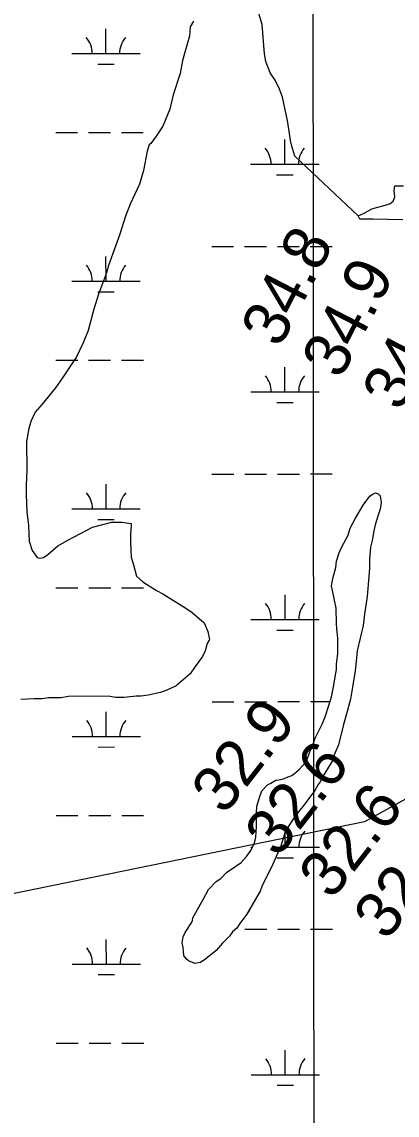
# Model space of a CAD drawing. Extents: x 3279314 to 3317160, y 734079 to 759431.
# Drawn here: x 3306641 to 3307190, y 741782 to 743379 of the extents above; entities that cross this region are included whole.
import ezdxf

# ---------------------------------------------------------------- set-up
doc = ezdxf.new("R2010")
doc.units = 0
for name, color, linetype in [('V-GRID-MAJR', 7, 'Continuous'), ('V-RIVR-RANG', 7, 'Continuous'), ('V-SITE-VEGE', 7, 'Continuous'), ('V-TOPO-MINR', 7, 'Continuous'), ('V-WETL-SWMP', 7, 'Continuous')]:
    doc.layers.add(name, color=color, linetype=linetype)

msp = doc.modelspace()

# ---------------------------------------------------------------- linework, layer by layer
at = {"layer": 'V-GRID-MAJR'}
msp.add_spline([(3307069.9, 739467.9), (3307065.5, 745527.1), (3307061.1, 751589), (3307056.7, 757650.8), (3307056.7, 757653.4)], degree=3, dxfattribs=at)
at = {"layer": 'V-SITE-VEGE'}
for points in [[(3307197.7, 743089.9), (3307153.9, 743091.1), (3307135.1, 743091.1), (3307132.6, 743096.2), (3307039.9, 743183), (3307035.7, 743197.6), (3307033.6, 743205.9), (3307032.5, 743216.3), (3307029.3, 743235.1), (3307026.1, 743250.7), (3307021.8, 743269.4), (3307017.6, 743280.9), (3307011.3, 743294.4), (3307003.9, 743304.8), (3306997.6, 743321.4), (3306995.5, 743332.9), (3306992.1, 743375.6), (3306986.8, 743393.3)], [(3306892.1, 743380.3), (3306886.9, 743372), (3306885.9, 743358.4), (3306882.9, 743346.9), (3306875.7, 743322.9), (3306872.6, 743304.2), (3306862.4, 743272.8), (3306857.3, 743252), (3306847, 743226.9), (3306837.6, 743212.3), (3306829.4, 743201.8), (3306827.3, 743199.7), (3306824.2, 743190.3), (3306819.1, 743162.2), (3306813, 743142.4), (3306799.6, 743113.1), (3306792.4, 743095.4), (3306784.1, 743069.3), (3306778, 743051.5), (3306767.7, 743023.3), (3306764.6, 743012.9), (3306753.3, 742981.6), (3306746.1, 742959.7), (3306737.9, 742928.4), (3306730.7, 742910.6), (3306720.4, 742888.7), (3306713.2, 742878.2), (3306700.7, 742859.4), (3306690.4, 742844.8), (3306670.7, 742820.7), (3306660.3, 742809.2), (3306654.2, 742795.6), (3306651.1, 742785.2), (3306648, 742766.4), (3306648.2, 742723.7), (3306647.3, 742702.8), (3306647.4, 742688.3), (3306648.5, 742663.3), (3306650.7, 742643.5), (3306651.9, 742620.5), (3306656.1, 742607), (3306663.4, 742596.6), (3306666.6, 742595.6), (3306672.8, 742596.7), (3306679.1, 742600.9), (3306693.6, 742613.5), (3306708.1, 742621.9), (3306736.2, 742636.6), (3306744.5, 742640.8), (3306772.6, 742648.2), (3306787.2, 742648.3), (3306800.8, 742646.3), (3306800.8, 742643.1), (3306799.8, 742631.7), (3306799.9, 742618.1), (3306801, 742597.3), (3306804.2, 742585.8), (3306808.4, 742569.2), (3306817.8, 742560.9), (3306837.7, 742548.5), (3306847.1, 742543.3), (3306880.5, 742522.6), (3306890, 742516.4), (3306907.7, 742500.9), (3306913, 742488.4), (3306915.2, 742477), (3306912.1, 742470.7), (3306909, 742460.3), (3306904.9, 742451.9), (3306894.5, 742437.3), (3306887.3, 742426.8), (3306866.5, 742409), (3306853, 742402.7), (3306843.6, 742399.5), (3306825.9, 742395.3), (3306815.5, 742394.2), (3306808.2, 742394.1), (3306790.5, 742392), (3306778, 742391.9), (3306767.6, 742393.9), (3306709.2, 742393.7), (3306697.8, 742391.5), (3306680.1, 742391.4), (3306670.7, 742390.3), (3306659.2, 742390.3), (3306639.4, 742389.2)], [(3306992, 742115.8), (3306989.3, 742109), (3306973.9, 742081.9), (3306969.9, 742075.2), (3306959.9, 742061.6), (3306955.2, 742054.9), (3306949.1, 742049.4), (3306944.4, 742043.3), (3306934.4, 742033.2), (3306925, 742022.3), (3306910.2, 742010.1), (3306902.1, 742004.7), (3306894, 742003.3), (3306890.6, 742004.6), (3306884.5, 742007.3), (3306881.2, 742010), (3306877.8, 742014.7), (3306877, 742026.8), (3306875.6, 742033.6), (3306877, 742042.3), (3306879.6, 742048.4), (3306889, 742062.6), (3306890.3, 742066), (3306891, 742070.1), (3306906.4, 742097.8), (3306913.7, 742111.4), (3306925.2, 742122.9), (3306931.9, 742127.6), (3306940.6, 742136.5), (3306946, 742139.9), (3306961.5, 742150.7), (3306969.5, 742159.5), (3306974.9, 742167), (3306980.9, 742179.2), (3306982.9, 742188), (3306984.2, 742203.5), (3306984.1, 742223.1), (3306984.7, 742233.2), (3306988.7, 742247.4), (3306992, 742255.5), (3307000.1, 742264.3), (3307004.8, 742267), (3307012.2, 742271.1), (3307016.9, 742271.8), (3307023.6, 742273.2), (3307027.7, 742275.2), (3307035.8, 742278), (3307039.8, 742280.7), (3307046.5, 742286.8), (3307050.6, 742291.5), (3307055.3, 742296.3), (3307057.9, 742301.7), (3307061.9, 742312.5), (3307065.3, 742320), (3307069.9, 742332.8), (3307073.9, 742340.2), (3307080.6, 742353.8), (3307084.6, 742363.9), (3307090, 742380.1), (3307093.9, 742393), (3307097.2, 742409.9), (3307098.5, 742419.3), (3307101.2, 742432.8), (3307101.1, 742440.3), (3307101.8, 742448.4), (3307103.1, 742456.5), (3307103, 742478.7), (3307101.6, 742492.2), (3307100.8, 742500.3), (3307100.7, 742522.6), (3307098, 742534.1), (3307096.6, 742541.5), (3307093.8, 742555), (3307095.8, 742565.8), (3307099.8, 742582), (3307101.1, 742591.4), (3307105.1, 742603.6), (3307107.7, 742610.4), (3307111.8, 742617.8), (3307117.8, 742629.3), (3307121.1, 742639.4), (3307128.5, 742654.3), (3307139.8, 742673.3), (3307143.9, 742678.7), (3307149.9, 742686.2), (3307153.3, 742688.9), (3307158, 742690.9), (3307162, 742689.6), (3307164.7, 742686.9), (3307166.1, 742676.8), (3307164.8, 742667.3), (3307161.5, 742657.2), (3307157.5, 742644.3), (3307155.5, 742635.6), (3307152.9, 742621.4), (3307150.9, 742611.9), (3307149, 742593.7), (3307149.1, 742580.9), (3307147.1, 742557.2), (3307145.9, 742539.7), (3307142, 742514), (3307140, 742497.1), (3307131.4, 742460), (3307129.5, 742444.4), (3307128.2, 742430.9), (3307124.2, 742407.3), (3307121.6, 742389.7), (3307115, 742366.1), (3307111, 742352.6), (3307103.7, 742322.8), (3307097.7, 742308), (3307094.4, 742299.2), (3307087.7, 742287.7), (3307083, 742280.2), (3307077, 742268.7), (3307074.3, 742264.7), (3307069, 742255.2), (3307062.9, 742247.7), (3307053.5, 742234.9), (3307047.5, 742227.4), (3307038.1, 742215.2), (3307032.7, 742207.1), (3307026, 742195.6), (3307023.4, 742188.1), (3307019.4, 742174.6), (3307015.4, 742165.2), (3307008.1, 742148.3), (3306992, 742115.8)]]:
    msp.add_lwpolyline(points, dxfattribs=at)
at = {"layer": 'V-TOPO-MINR'}
msp.add_lwpolyline([(3307288.3, 743437.3), (3307515.2, 743141.4), (3307590.8, 743049.3), (3307658.4, 742957.4), (3307702.2, 742889.4), (3307713.9, 742777.6), (3307682.7, 742703.6), (3307679.3, 742696), (3307675.4, 742688.8), (3307671.1, 742681.7), (3307550.6, 742501.1), (3307525.6, 742467.7), (3307498.5, 742436.3), (3307468.2, 742407.9), (3307435.7, 742381.6), (3307384.9, 742344.6), (3307141.7, 742210.4), (3305248.8, 741822.8)], dxfattribs=at)
at = {"layer": 'V-WETL-SWMP'}
for p, q in [((3306763.9, 743333.1), (3306763.9, 743369.1)), ((3306713.9, 743333.1), (3306813.9, 743333.1)), ((3306751.9, 743317.7), (3306775.9, 743317.7)), ((3306690.5, 743217.6), (3306722.5, 743217.7)), ((3306738.5, 743217.7), (3306770.5, 743217.7)), ((3306786.5, 743217.7), (3306818.5, 743217.7)), ((3307025.4, 743171.4), (3307025.4, 743207.4)), ((3306975.4, 743171.4), (3307075.4, 743171.4)), ((3307013.4, 743155.9), (3307037.4, 743156)), ((3307185.2, 743132.5), (3307186.4, 743140)), ((3307185.2, 743132.5), (3307186.4, 743140)), ((3307186.4, 743140), (3307199, 743140)), ((3307186.4, 743140), (3307199, 743140)), ((3307183.9, 743117.5), (3307186.4, 743123.7)), ((3307183.9, 743117.5), (3307186.4, 743123.7)), ((3307186.4, 743123.7), (3307185.2, 743132.5)), ((3307186.4, 743123.7), (3307185.2, 743132.5)), ((3307141.3, 743099.9), (3307152.6, 743106.2)), ((3307141.3, 743099.9), (3307152.6, 743106.2)), ((3307152.6, 743106.2), (3307178.9, 743113.7)), ((3307152.6, 743106.2), (3307178.9, 743113.7)), ((3307178.9, 743113.7), (3307183.9, 743117.5)), ((3307178.9, 743113.7), (3307183.9, 743117.5)), ((3307132.6, 743096.2), (3307141.3, 743099.9)), ((3307132.6, 743096.2), (3307141.3, 743099.9)), ((3307135.1, 743091.1), (3307132.6, 743096.2)), ((3307135.1, 743091.1), (3307132.6, 743096.2)), ((3307153.9, 743091.1), (3307135.1, 743091.1)), ((3307153.9, 743091.1), (3307135.1, 743091.1)), ((3307197.7, 743089.9), (3307153.9, 743091.1)), ((3307197.7, 743089.9), (3307153.9, 743091.1)), ((3306918.6, 743051.3), (3306950.6, 743051.3)), ((3306966.6, 743051.3), (3306998.6, 743051.3)), ((3307014.6, 743051.3), (3307046.6, 743051.3)), ((3307062.6, 743051.3), (3307094.6, 743051.3)), ((3306764.1, 743000.4), (3306764, 743036.4)), ((3306714.1, 743000.4), (3306814.1, 743000.5)), ((3306752.1, 742985), (3306776.1, 742985)), ((3306690.7, 742885), (3306722.7, 742885)), ((3306738.7, 742885), (3306770.7, 742885)), ((3306786.7, 742885), (3306818.7, 742885)), ((3307025.6, 742838.7), (3307025.6, 742874.7)), ((3306975.6, 742838.7), (3307075.6, 742838.7)), ((3307013.6, 742823.3), (3307037.6, 742823.3)), ((3306918.8, 742718.6), (3306950.8, 742718.6)), ((3306966.8, 742718.6), (3306998.8, 742718.6)), ((3307014.8, 742718.6), (3307046.8, 742718.6)), ((3307062.8, 742718.7), (3307094.8, 742718.7)), ((3306764.2, 742667.8), (3306764.2, 742703.8)), ((3307149.9, 742686.2), (3307153.3, 742688.9)), ((3307149.9, 742686.2), (3307153.3, 742688.9)), ((3307153.3, 742688.9), (3307158, 742690.9)), ((3307153.3, 742688.9), (3307158, 742690.9)), ((3307158, 742690.9), (3307162, 742689.6)), ((3307158, 742690.9), (3307162, 742689.6)), ((3307162, 742689.6), (3307164.7, 742686.9)), ((3307162, 742689.6), (3307164.7, 742686.9)), ((3307128.5, 742654.3), (3307139.8, 742673.3)), ((3307128.5, 742654.3), (3307139.8, 742673.3)), ((3307139.8, 742673.3), (3307143.9, 742678.7)), ((3307139.8, 742673.3), (3307143.9, 742678.7)), ((3307143.9, 742678.7), (3307149.9, 742686.2)), ((3307143.9, 742678.7), (3307149.9, 742686.2)), ((3307164.7, 742686.9), (3307166.1, 742676.8)), ((3307164.7, 742686.9), (3307166.1, 742676.8)), ((3307166.1, 742676.8), (3307164.8, 742667.3)), ((3307166.1, 742676.8), (3307164.8, 742667.3)), ((3306714.2, 742667.7), (3306814.2, 742667.8)), ((3307161.5, 742657.2), (3307157.5, 742644.3)), ((3307161.5, 742657.2), (3307157.5, 742644.3)), ((3307164.8, 742667.3), (3307161.5, 742657.2)), ((3307164.8, 742667.3), (3307161.5, 742657.2)), ((3306752.2, 742652.3), (3306776.2, 742652.3)), ((3307121.1, 742639.4), (3307128.5, 742654.3)), ((3307121.1, 742639.4), (3307128.5, 742654.3)), ((3307157.5, 742644.3), (3307155.5, 742635.6)), ((3307157.5, 742644.3), (3307155.5, 742635.6)), ((3307111.8, 742617.8), (3307117.8, 742629.3)), ((3307111.8, 742617.8), (3307117.8, 742629.3)), ((3307117.8, 742629.3), (3307121.1, 742639.4)), ((3307117.8, 742629.3), (3307121.1, 742639.4)), ((3307155.5, 742635.6), (3307152.9, 742621.4)), ((3307155.5, 742635.6), (3307152.9, 742621.4)), ((3307105.1, 742603.6), (3307107.7, 742610.4)), ((3307105.1, 742603.6), (3307107.7, 742610.4)), ((3307107.7, 742610.4), (3307111.8, 742617.8)), ((3307107.7, 742610.4), (3307111.8, 742617.8)), ((3307150.9, 742611.9), (3307149, 742593.7)), ((3307150.9, 742611.9), (3307149, 742593.7)), ((3307152.9, 742621.4), (3307150.9, 742611.9)), ((3307152.9, 742621.4), (3307150.9, 742611.9)), ((3307101.1, 742591.4), (3307105.1, 742603.6)), ((3307101.1, 742591.4), (3307105.1, 742603.6)), ((3307149, 742593.7), (3307149.1, 742580.9)), ((3307149, 742593.7), (3307149.1, 742580.9)), ((3307095.8, 742565.8), (3307099.8, 742582)), ((3307095.8, 742565.8), (3307099.8, 742582)), ((3307099.8, 742582), (3307101.1, 742591.4)), ((3307099.8, 742582), (3307101.1, 742591.4)), ((3307149.1, 742580.9), (3307147.1, 742557.2)), ((3307149.1, 742580.9), (3307147.1, 742557.2)), ((3307093.8, 742555), (3307095.8, 742565.8)), ((3307093.8, 742555), (3307095.8, 742565.8)), ((3306690.9, 742552.3), (3306722.9, 742552.3)), ((3306738.9, 742552.3), (3306770.9, 742552.3)), ((3306786.9, 742552.3), (3306818.9, 742552.4)), ((3307096.6, 742541.5), (3307093.8, 742555)), ((3307096.6, 742541.5), (3307093.8, 742555)), ((3307147.1, 742557.2), (3307145.9, 742539.7)), ((3307147.1, 742557.2), (3307145.9, 742539.7)), ((3307025.7, 742506), (3307025.7, 742542)), ((3307098, 742534.1), (3307096.6, 742541.5)), ((3307098, 742534.1), (3307096.6, 742541.5)), ((3307100.7, 742522.6), (3307098, 742534.1)), ((3307100.7, 742522.6), (3307098, 742534.1)), ((3307145.9, 742539.7), (3307142, 742514)), ((3307145.9, 742539.7), (3307142, 742514)), ((3307100.8, 742500.3), (3307100.7, 742522.6)), ((3307100.8, 742500.3), (3307100.7, 742522.6)), ((3307142, 742514), (3307140, 742497.1)), ((3307142, 742514), (3307140, 742497.1)), ((3306975.7, 742506), (3307075.7, 742506.1)), ((3307101.6, 742492.2), (3307100.8, 742500.3)), ((3307101.6, 742492.2), (3307100.8, 742500.3)), ((3307140, 742497.1), (3307131.4, 742460)), ((3307140, 742497.1), (3307131.4, 742460)), ((3307013.8, 742490.6), (3307037.8, 742490.6)), ((3307103, 742478.7), (3307101.6, 742492.2)), ((3307103, 742478.7), (3307101.6, 742492.2)), ((3307103.1, 742456.5), (3307103, 742478.7)), ((3307103.1, 742456.5), (3307103, 742478.7)), ((3307101.8, 742448.4), (3307103.1, 742456.5)), ((3307101.8, 742448.4), (3307103.1, 742456.5)), ((3307131.4, 742460), (3307129.5, 742444.4)), ((3307131.4, 742460), (3307129.5, 742444.4)), ((3307101.1, 742440.3), (3307101.8, 742448.4)), ((3307101.1, 742440.3), (3307101.8, 742448.4)), ((3307101.2, 742432.8), (3307101.1, 742440.3)), ((3307101.2, 742432.8), (3307101.1, 742440.3)), ((3307129.5, 742444.4), (3307128.2, 742430.9)), ((3307129.5, 742444.4), (3307128.2, 742430.9)), ((3307097.2, 742409.9), (3307098.5, 742419.3)), ((3307097.2, 742409.9), (3307098.5, 742419.3)), ((3307098.5, 742419.3), (3307101.2, 742432.8)), ((3307098.5, 742419.3), (3307101.2, 742432.8)), ((3307128.2, 742430.9), (3307124.2, 742407.3)), ((3307128.2, 742430.9), (3307124.2, 742407.3)), ((3307093.9, 742393), (3307097.2, 742409.9)), ((3307093.9, 742393), (3307097.2, 742409.9)), ((3307124.2, 742407.3), (3307121.6, 742389.7)), ((3307124.2, 742407.3), (3307121.6, 742389.7)), ((3306919, 742385.9), (3306951, 742385.9)), ((3306967, 742385.9), (3306999, 742385.9)), ((3307015, 742386), (3307047, 742386)), ((3307063, 742386), (3307091.8, 742386)), ((3307090, 742380.1), (3307093.9, 742393)), ((3307090, 742380.1), (3307093.9, 742393)), ((3307121.6, 742389.7), (3307115, 742366.1)), ((3307121.6, 742389.7), (3307115, 742366.1)), ((3306764.4, 742335.1), (3306764.4, 742371.1)), ((3307084.6, 742363.9), (3307090, 742380.1)), ((3307084.6, 742363.9), (3307090, 742380.1)), ((3307073.9, 742340.2), (3307080.6, 742353.8)), ((3307073.9, 742340.2), (3307080.6, 742353.8)), ((3307080.6, 742353.8), (3307084.6, 742363.9)), ((3307080.6, 742353.8), (3307084.6, 742363.9)), ((3307115, 742366.1), (3307111, 742352.6)), ((3307115, 742366.1), (3307111, 742352.6)), ((3307069.9, 742332.8), (3307073.9, 742340.2)), ((3307069.9, 742332.8), (3307073.9, 742340.2)), ((3307111, 742352.6), (3307103.7, 742322.8)), ((3307111, 742352.6), (3307103.7, 742322.8)), ((3306714.4, 742335.1), (3306814.4, 742335.1)), ((3307065.3, 742320), (3307069.9, 742332.8)), ((3307065.3, 742320), (3307069.9, 742332.8)), ((3307103.7, 742322.8), (3307097.7, 742308)), ((3307103.7, 742322.8), (3307097.7, 742308)), ((3306752.4, 742319.6), (3306776.4, 742319.7)), ((3307057.9, 742301.7), (3307061.9, 742312.5)), ((3307057.9, 742301.7), (3307061.9, 742312.5)), ((3307061.9, 742312.5), (3307065.3, 742320)), ((3307061.9, 742312.5), (3307065.3, 742320)), ((3307097.7, 742308), (3307094.4, 742299.2)), ((3307097.7, 742308), (3307094.4, 742299.2)), ((3307046.5, 742286.8), (3307050.6, 742291.5)), ((3307046.5, 742286.8), (3307050.6, 742291.5)), ((3307050.6, 742291.5), (3307055.3, 742296.3)), ((3307050.6, 742291.5), (3307055.3, 742296.3)), ((3307055.3, 742296.3), (3307057.9, 742301.7)), ((3307055.3, 742296.3), (3307057.9, 742301.7)), ((3307094.4, 742299.2), (3307087.7, 742287.7)), ((3307094.4, 742299.2), (3307087.7, 742287.7)), ((3307023.6, 742273.2), (3307027.7, 742275.2)), ((3307023.6, 742273.2), (3307027.7, 742275.2)), ((3307027.7, 742275.2), (3307035.8, 742278)), ((3307027.7, 742275.2), (3307035.8, 742278)), ((3307035.8, 742278), (3307039.8, 742280.7)), ((3307035.8, 742278), (3307039.8, 742280.7)), ((3307039.8, 742280.7), (3307046.5, 742286.8)), ((3307039.8, 742280.7), (3307046.5, 742286.8)), ((3307083, 742280.2), (3307077, 742268.7)), ((3307083, 742280.2), (3307077, 742268.7)), ((3307087.7, 742287.7), (3307083, 742280.2)), ((3307087.7, 742287.7), (3307083, 742280.2)), ((3306992, 742255.5), (3307000.1, 742264.3)), ((3306992, 742255.5), (3307000.1, 742264.3)), ((3307000.1, 742264.3), (3307004.8, 742267)), ((3307000.1, 742264.3), (3307004.8, 742267)), ((3307004.8, 742267), (3307012.2, 742271.1)), ((3307004.8, 742267), (3307012.2, 742271.1)), ((3307012.2, 742271.1), (3307016.9, 742271.8)), ((3307012.2, 742271.1), (3307016.9, 742271.8)), ((3307016.9, 742271.8), (3307023.6, 742273.2)), ((3307016.9, 742271.8), (3307023.6, 742273.2)), ((3307074.3, 742264.7), (3307069, 742255.2)), ((3307074.3, 742264.7), (3307069, 742255.2)), ((3307077, 742268.7), (3307074.3, 742264.7)), ((3307077, 742268.7), (3307074.3, 742264.7)), ((3306984.7, 742233.2), (3306988.7, 742247.4)), ((3306984.7, 742233.2), (3306988.7, 742247.4)), ((3306988.7, 742247.4), (3306992, 742255.5)), ((3306988.7, 742247.4), (3306992, 742255.5)), ((3307062.9, 742247.7), (3307053.5, 742234.9)), ((3307062.9, 742247.7), (3307053.5, 742234.9)), ((3307069, 742255.2), (3307062.9, 742247.7)), ((3307069, 742255.2), (3307062.9, 742247.7)), ((3306984.1, 742223.1), (3306984.7, 742233.2)), ((3306984.1, 742223.1), (3306984.7, 742233.2)), ((3307047.5, 742227.4), (3307038.1, 742215.2)), ((3307047.5, 742227.4), (3307038.1, 742215.2)), ((3307053.5, 742234.9), (3307047.5, 742227.4)), ((3307053.5, 742234.9), (3307047.5, 742227.4)), ((3306691, 742219.6), (3306723, 742219.6)), ((3306739, 742219.6), (3306771, 742219.7)), ((3306787, 742219.7), (3306819, 742219.7)), ((3306984.2, 742203.5), (3306984.1, 742223.1)), ((3306984.2, 742203.5), (3306984.1, 742223.1)), ((3307038.1, 742215.2), (3307032.7, 742207.1)), ((3307038.1, 742215.2), (3307032.7, 742207.1)), ((3306982.9, 742188), (3306984.2, 742203.5)), ((3306982.9, 742188), (3306984.2, 742203.5)), ((3307026, 742195.6), (3307023.4, 742188.1)), ((3307026, 742195.6), (3307023.4, 742188.1)), ((3307025.9, 742173.4), (3307025.9, 742195.2)), ((3307032.7, 742207.1), (3307026, 742195.6)), ((3307032.7, 742207.1), (3307026, 742195.6)), ((3306974.9, 742167), (3306980.9, 742179.2)), ((3306974.9, 742167), (3306980.9, 742179.2)), ((3306980.9, 742179.2), (3306982.9, 742188)), ((3306980.9, 742179.2), (3306982.9, 742188)), ((3307023.4, 742188.1), (3307019.4, 742174.6)), ((3307023.4, 742188.1), (3307019.4, 742174.6)), ((3306969.5, 742159.5), (3306974.9, 742167)), ((3306969.5, 742159.5), (3306974.9, 742167)), ((3306975.9, 742173.3), (3306978, 742173.3)), ((3307015.4, 742165.2), (3307008.1, 742148.3)), ((3307015.4, 742165.2), (3307008.1, 742148.3)), ((3307019.4, 742174.6), (3307015.4, 742165.2)), ((3307019.4, 742174.6), (3307015.4, 742165.2)), ((3307018.9, 742173.4), (3307075.9, 742173.4)), ((3306946, 742139.9), (3306961.5, 742150.7)), ((3306946, 742139.9), (3306961.5, 742150.7)), ((3306961.5, 742150.7), (3306969.5, 742159.5)), ((3306961.5, 742150.7), (3306969.5, 742159.5)), ((3307008.1, 742148.3), (3306992, 742115.8)), ((3307008.1, 742148.3), (3306992, 742115.8)), ((3307013.9, 742157.9), (3307037.9, 742157.9)), ((3306931.9, 742127.6), (3306940.6, 742136.5)), ((3306931.9, 742127.6), (3306940.6, 742136.5)), ((3306940.6, 742136.5), (3306946, 742139.9)), ((3306940.6, 742136.5), (3306946, 742139.9)), ((3306913.7, 742111.4), (3306925.2, 742122.9)), ((3306913.7, 742111.4), (3306925.2, 742122.9)), ((3306925.2, 742122.9), (3306931.9, 742127.6)), ((3306925.2, 742122.9), (3306931.9, 742127.6)), ((3306992, 742115.8), (3306989.3, 742109)), ((3306992, 742115.8), (3306989.3, 742109)), ((3306891, 742070.1), (3306906.4, 742097.8)), ((3306891, 742070.1), (3306906.4, 742097.8)), ((3306906.4, 742097.8), (3306913.7, 742111.4)), ((3306906.4, 742097.8), (3306913.7, 742111.4)), ((3306989.3, 742109), (3306974, 742082)), ((3306989.3, 742109), (3306974, 742082)), ((3306974, 742082), (3306969.9, 742075.2)), ((3306974, 742082), (3306969.9, 742075.2)), ((3306889, 742062.6), (3306890.3, 742066)), ((3306889, 742062.6), (3306890.3, 742066)), ((3306890.3, 742066), (3306891, 742070.1)), ((3306890.3, 742066), (3306891, 742070.1)), ((3306969.9, 742075.2), (3306959.9, 742061.6)), ((3306969.9, 742075.2), (3306959.9, 742061.6)), ((3306879.6, 742048.4), (3306889, 742062.6)), ((3306879.6, 742048.4), (3306889, 742062.6)), ((3306955.2, 742054.9), (3306949.1, 742049.4)), ((3306955.2, 742054.9), (3306949.1, 742049.4)), ((3306959.9, 742061.6), (3306955.2, 742054.9)), ((3306959.9, 742061.6), (3306955.2, 742054.9)), ((3306967.1, 742053.3), (3306999.1, 742053.3)), ((3307015.1, 742053.3), (3307047.1, 742053.3)), ((3307063.1, 742053.3), (3307095.1, 742053.3)), ((3306764.6, 742002.4), (3306764.5, 742038.4)), ((3306875.6, 742033.6), (3306877, 742042.3)), ((3306875.6, 742033.6), (3306877, 742042.3)), ((3306877, 742026.8), (3306875.6, 742033.6)), ((3306877, 742026.8), (3306875.6, 742033.6)), ((3306877, 742042.3), (3306879.6, 742048.4)), ((3306877, 742042.3), (3306879.6, 742048.4)), ((3306944.4, 742043.3), (3306934.4, 742033.2)), ((3306944.4, 742043.3), (3306934.4, 742033.2)), ((3306949.1, 742049.4), (3306944.4, 742043.3)), ((3306949.1, 742049.4), (3306944.4, 742043.3)), ((3306877.8, 742014.7), (3306877, 742026.8)), ((3306877.8, 742014.7), (3306877, 742026.8)), ((3306925, 742022.3), (3306910.2, 742010.1)), ((3306925, 742022.3), (3306910.2, 742010.1)), ((3306934.4, 742033.2), (3306925, 742022.3)), ((3306934.4, 742033.2), (3306925, 742022.3)), ((3306714.6, 742002.4), (3306814.6, 742002.4)), ((3306881.2, 742010), (3306877.8, 742014.7)), ((3306881.2, 742010), (3306877.8, 742014.7)), ((3306884.5, 742007.3), (3306881.2, 742010)), ((3306884.5, 742007.3), (3306881.2, 742010)), ((3306890.6, 742004.6), (3306884.5, 742007.3)), ((3306890.6, 742004.6), (3306884.5, 742007.3)), ((3306894, 742003.3), (3306890.6, 742004.6)), ((3306894, 742003.3), (3306890.6, 742004.6)), ((3306902.1, 742004.7), (3306894, 742003.3)), ((3306902.1, 742004.7), (3306894, 742003.3)), ((3306910.2, 742010.1), (3306902.1, 742004.7)), ((3306910.2, 742010.1), (3306902.1, 742004.7)), ((3306752.6, 741987), (3306776.6, 741987)), ((3306691.2, 741886.9), (3306723.2, 741887)), ((3306739.2, 741887), (3306771.2, 741887)), ((3306787.2, 741887), (3306819.2, 741887)), ((3307026.1, 741840.7), (3307026.1, 741876.7)), ((3306976.1, 741840.7), (3307076.1, 741840.7)), ((3307014.1, 741825.2), (3307038.1, 741825.3))]:
    msp.add_line(p, q, dxfattribs=at)
for centre, start, end in [((3306708.6, 743333.6), 359.2573, 40.801), ((3306819.1, 743333.6), 139.2573, 180.801), ((3306970.2, 743171.8), 359.2573, 40.801), ((3307080.6, 743171.9), 139.2573, 180.801), ((3306708.8, 743000.9), 359.2573, 40.801), ((3306819.3, 743000.9), 139.2573, 180.801), ((3306970.3, 742839.2), 359.2573, 40.801), ((3307080.8, 742839.2), 139.2573, 180.801), ((3306709, 742668.2), 359.2573, 40.801), ((3306819.5, 742668.3), 139.2573, 180.801), ((3306970.5, 742506.5), 359.2573, 40.801), ((3307081, 742506.5), 139.2573, 180.801), ((3306709.2, 742335.5), 359.2573, 40.801), ((3306819.6, 742335.6), 139.2573, 180.801), ((3307081.2, 742173.9), 139.2573, 180.801), ((3306709.3, 742002.9), 359.2573, 40.801), ((3306819.8, 742002.9), 139.2573, 180.801), ((3306970.8, 741841.1), 359.2573, 40.801), ((3307081.3, 741841.2), 139.2573, 180.801)]:
    msp.add_arc(centre, 35.2, start, end, dxfattribs=at)

# ---------------------------------------------------------------- texts
at = {"layer": 'V-RIVR-RANG'}
for s, rotation, p in [('34.8', 62.7483, (3307017.8, 742901.2)), ('34.9', 62.7483, (3307106.7, 742855.4)), ('34.6', 62.7483, (3307195, 742808.4)), ('32.9', 52.0083, (3306937, 742218.7)), ('32.6', 52.0083, (3307015, 742156.1)), ('32.6', 52.0083, (3307093.9, 742094.7)), ('32.5', 52.0083, (3307174, 742034.8))]:
    msp.add_text(s, height=67, rotation=rotation, dxfattribs=at).set_placement(p)

doc.saveas('drawing.dxf')
